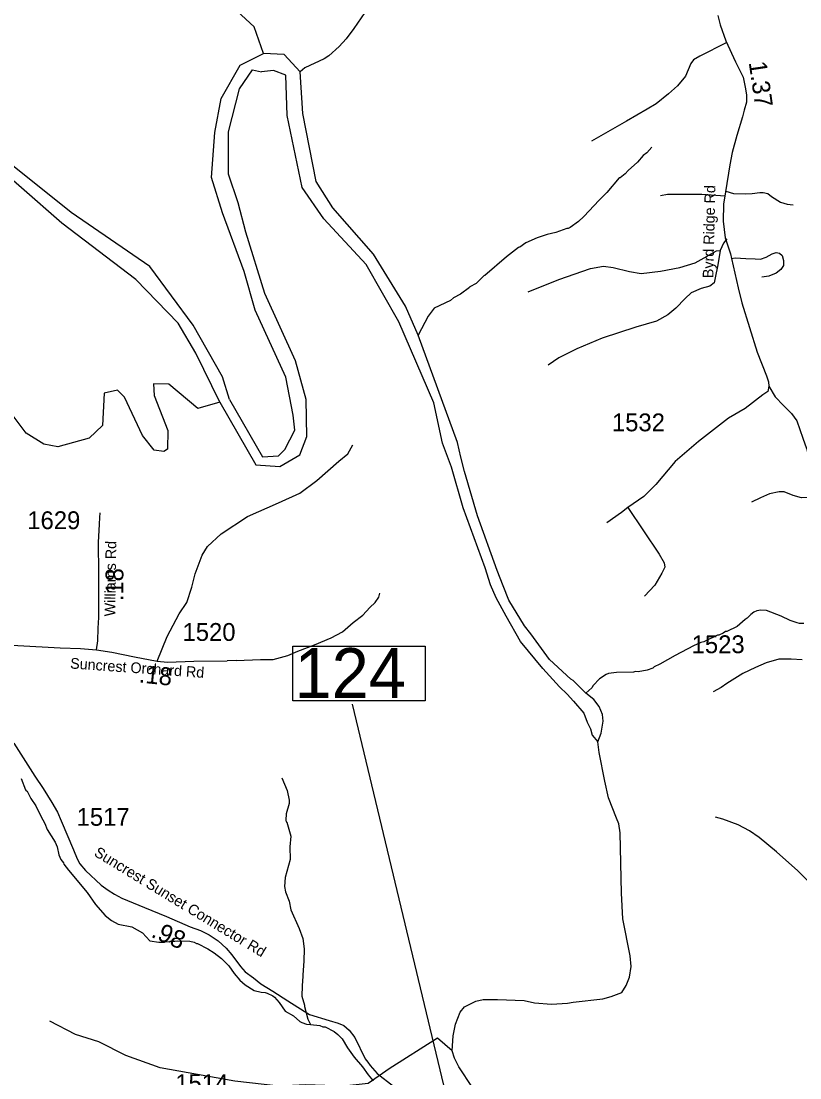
# Model space of a CAD drawing. Extents: x 1248224 to 1454986, y 825081 to 985870.
# Drawn here: x 1356520 to 1361981, y 889863 to 897274 of the extents above; entities that cross this region are included whole.
import ezdxf

# ---------------------------------------------------------------- set-up
doc = ezdxf.new("R2010")
doc.units = 0
for name, color, linetype in [('Exist Hydrographic Creek Single Shore', 7, 'Continuous'), ('Exist Hydrographic Misc Water Feature', 7, 'Continuous'), ('Exist Hydrographic River Shore', 7, 'Continuous'), ('Exist Road Non-System Type 51', 7, 'Continuous'), ('Exist Road Secondary Mileage Hundredths English Label', 7, 'Continuous'), ('Exist Road Secondary Structure Standard Bridge Number Label', 7, 'Continuous'), ('Exist Road Secondary Type 51 Attributed', 7, 'Continuous'), ('Exist Road Secondary Type 51 Label', 7, 'Continuous'), ('Exist Road Secondary Type 51 Number Label', 7, 'Continuous')]:
    doc.layers.add(name, color=color, linetype=linetype)

msp = doc.modelspace()

# ---------------------------------------------------------------- linework, layer by layer
at = {"layer": 'Exist Hydrographic Creek Single Shore'}
for points in [[(1358218.6, 897047.2), (1358153, 897234.1), (1358005, 897371.7), (1358000, 897486.6), (1357766, 897868.9), (1357620, 898045.8), (1357547.9, 898181.8), (1357551.9, 898365.6), (1357604, 898440.1), (1357874, 898592.3), (1358036.8, 898712.5), (1358061.8, 898761.1), (1358014, 898904.6), (1357908.9, 899067.6), (1357745.9, 899244.8), (1357557, 899340.6), (1357332.9, 899404.2), (1357210.9, 899531.4), (1357073.4, 899840.4)], [(1357912.5, 894601.1), (1357760.1, 894556.5), (1357555, 894728.2), (1357447, 894730.3), (1357453, 894648.1), (1357548, 894403.3), (1357545.1, 894272), (1357520, 894256), (1357453, 894264), (1357372, 894367.4), (1357245, 894635.9), (1357196, 894686.1), (1357103, 894664.9), (1357089.9, 894438.7), (1356996, 894348.7), (1356778, 894287.4), (1356679, 894305.9), (1356555, 894383.8), (1356215, 894833.9)]]:
    msp.add_lwpolyline(points, dxfattribs=at)
at = {"layer": 'Exist Hydrographic Misc Water Feature'}
for points in [[(1358955.4, 897370.8), (1358854.1, 897221.1), (1358798.5, 897150.3), (1358749.3, 897095.4), (1358677.9, 897031.1), (1358645.4, 897009.8), (1358509.9, 896944.9), (1358477.3, 896917.6)], [(1360943.8, 896389.3), (1360906.9, 896350.1), (1360882.5, 896330.6), (1360841.5, 896285.6), (1360776.2, 896227.1), (1360755.7, 896203.6), (1360721, 896174.4), (1360715, 896174.5), (1360628.1, 896070.9), (1360573.6, 896017.7), (1360467, 895904.1), (1360428.2, 895869.1), (1360371.3, 895826.3), (1360355.1, 895818.7), (1360347.1, 895818.9), (1360270.5, 895790.6), (1360209.3, 895777.4), (1360139.7, 895754.5), (1360059.4, 895719.5), (1360016.1, 895688.4), (1360008.1, 895686.7), (1359924.7, 895620.5), (1359771.8, 895490), (1359763.7, 895488.2), (1359710.2, 895433.7), (1359666, 895410.5), (1359663.6, 895405.1), (1359600.2, 895358.4), (1359552.3, 895333.1), (1359531.9, 895315.5), (1359416.7, 895260.2), (1359373.4, 895205.1), (1359303.3, 895072.2)], [(1362009.8, 893048.9), (1361977.8, 893049.6), (1361961.9, 893054), (1361914.3, 893071), (1361851, 893100.6), (1361747.8, 893140.9), (1361707.8, 893143.8), (1361679.7, 893138.4), (1361659.5, 893128.9), (1361637.2, 893113.4), (1361610.5, 893086), (1361596.4, 893078.3), (1361541.3, 893027.6), (1361468.5, 892993.2), (1361460.5, 892993.4), (1361444.2, 892981.8), (1361411.9, 892966.6), (1361403.9, 892966.8), (1361306.9, 892920.9), (1361286.8, 892915.4), (1361236.3, 892892.5), (1361106.8, 892825.5), (1360999.4, 892764), (1360959, 892744.9), (1360950.8, 892737.1), (1360910.5, 892722), (1360846.2, 892711.5), (1360828.3, 892711.9), (1360814.1, 892708.2), (1360694.1, 892707), (1360639.9, 892698.2), (1360621.8, 892690.7), (1360575.1, 892661.6), (1360532.1, 892614.7), (1360521.7, 892598.9), (1360481.1, 892560.1)], [(1356519.1, 891961.9), (1356551.4, 891883.1), (1356555.2, 891877.1), (1356561.2, 891874.9), (1356587.3, 891822.8), (1356622.9, 891771.5), (1356657.3, 891698.7), (1356686.1, 891646.1), (1356703.3, 891605.7), (1356757.3, 891516.4), (1356772.6, 891484.1), (1356783.3, 891427.8), (1356798.6, 891395.5), (1356816, 891371.1), (1356819.8, 891361), (1356851.2, 891319.2), (1356983.5, 891163.3), (1357041.6, 891077.9), (1357109.9, 891002.3), (1357153.1, 890967.4), (1357200.5, 890942.2), (1357296.1, 890922.1), (1357371.2, 890880.4), (1357422, 890825.3), (1357485.7, 890815.7), (1357525.7, 890814.8), (1357533.8, 890818.7), (1357557.8, 890818.1), (1357565.9, 890822), (1357597.9, 890821.2), (1357614, 890824.8), (1357702, 890822.8), (1357733.7, 890814.1), (1357749.5, 890805.8), (1357757.5, 890805.6), (1357828.7, 890767.9), (1357873.1, 890740.2), (1357925.1, 890699.3), (1357975.4, 890647.9), (1358012.9, 890595.7), (1358053.8, 890548.7), (1358091.2, 890515.9), (1358154.3, 890476.5), (1358202, 890463.3), (1358232, 890462.7), (1358245.9, 890458.4), (1358285.4, 890437.5), (1358297.2, 890429.2), (1358328.4, 890392.5), (1358371, 890331.5), (1358430.3, 890298.2), (1358473.5, 890259.2), (1358489.3, 890250.8), (1358521, 890240.1), (1358549.2, 890238.6)], [(1358347.4, 891968.1), (1358385.4, 891879.2), (1358399.9, 891810.8), (1358399.3, 891786.9), (1358377.7, 891715.4), (1358376.8, 891669.4), (1358378.5, 891659.3), (1358383.9, 891657.5), (1358410.3, 891558.6), (1358403.6, 891484.5), (1358406.6, 891394.7), (1358371.9, 891267.6), (1358366.4, 891205.6), (1358373.6, 891167.5), (1358400.2, 891102.9), (1358410.8, 891042.6), (1358468.9, 890910.3), (1358494.4, 890840.7), (1358504.7, 890768.5), (1358502.8, 890680.5), (1358494.7, 890584.7), (1358496.5, 890576.6), (1358490.7, 890509.4), (1358489.4, 890436.8), (1358508, 890372.4), (1358507.2, 890363.6), (1358529.9, 890275.9), (1358549.2, 890238.6)], [(1359543.3, 890051.9), (1359439.8, 890142), (1359100.5, 889926.1), (1358954.5, 889822.9), (1358782.6, 889805.7), (1358516.3, 889814.3), (1358327.3, 889805.7), (1358018, 889840.1), (1357493.9, 889934.7), (1357253.3, 890020.6), (1357064.3, 890115.2), (1356901.1, 890166.8), (1356720.6, 890261.3)], [(1358549.2, 890238.6), (1358614.9, 890230), (1358636.7, 890221.5), (1358652.7, 890221.1), (1358715.9, 890187.6), (1358741.5, 890167), (1358770.8, 890136.4), (1358809.3, 890073.5), (1358855.9, 890008.4), (1358914.4, 889941.1), (1358953.2, 889884.2), (1358988.3, 889843.5)]]:
    msp.add_lwpolyline(points, dxfattribs=at)
at = {"layer": 'Exist Hydrographic River Shore'}
for points in [[(1357981.3, 894620.6), (1357932.4, 894778.9), (1357726.6, 895141.1), (1357422.7, 895552.1), (1356870.5, 895931.5), (1356401.6, 896308.9), (1356007.8, 896817), (1355592.6, 897413.7), (1355079.6, 897999.2), (1354876, 898187.5), (1354494.4, 898697.4), (1353942, 899383.2), (1353639.3, 899672.2), (1353401, 899819.4), (1353073.2, 900080.8), (1352893.6, 900182.3), (1352684.2, 900249), (1352493.1, 900254.6), (1352106, 900407.6), (1351889.2, 900717.3), (1351573.2, 901151.4), (1351418.6, 901476.1), (1350560.9, 902775.7)], [(1357912.5, 894601.1), (1357745.7, 894945), (1357621.4, 895155.4), (1357325.2, 895461.4), (1356805, 895857.2), (1356237.2, 896353.2), (1355867.9, 896837.4), (1355611.7, 897265.5), (1354923.9, 897996.3), (1354780.5, 898173.1), (1354288.8, 898769.4), (1353845, 899297.7), (1353530.4, 899549.3), (1353278.6, 899796.1), (1353019.2, 899986.7), (1352844.1, 900066.4), (1352616.9, 900126.6), (1352444.1, 900140.4), (1352060.2, 900339.1), (1351977.9, 900439.6), (1351510.7, 901085.1), (1351176.2, 901706.7), (1350493.3, 902693.5)], [(1357981.3, 894620.6), (1358213.6, 894218.5), (1358324.9, 894225.2), (1358369, 894268.5), (1358438.2, 894405), (1358428.6, 894510.2), (1358376.1, 894778), (1358161.7, 895247.3), (1358084.8, 895517), (1357931.8, 895928.2), (1357855.4, 896176.9), (1357879.3, 896492.5), (1357922.3, 896731.6), (1358056.1, 896965.9), (1358218.6, 897047.2)], [(1360374.8, 892658.7), (1360224.9, 892797.6), (1360093.3, 892978.2), (1360050.5, 893033.3), (1359940.4, 893213.9), (1359900.9, 893313.5), (1359858.1, 893420.6), (1359720.7, 893805.6), (1359629, 894114.8), (1359604.5, 894215.8), (1359580, 894318.9), (1359303.3, 895072.2), (1359215.9, 895274.3), (1358991.3, 895639.1), (1358705.8, 895963.8), (1358588.6, 896148.2), (1358494.6, 896626.7), (1358477.3, 896917.6), (1358364.2, 897040.3), (1358218.6, 897047.2)], [(1357912.5, 894601.1), (1358165.8, 894161.1), (1358333.1, 894151.5), (1358474.6, 894232.1), (1358522.3, 894361.5), (1358517.8, 894620.2), (1358444.4, 894890.7), (1358228.8, 895362.5), (1358096.4, 895793.3), (1358041.7, 896000), (1357974.8, 896200.8), (1357974.8, 896497.3), (1358051.3, 896798.6), (1358142.1, 896932.4), (1358206.5, 896917.4)], [(1360296.3, 892604.7), (1360179, 892733.4), (1360023, 892923.1), (1359922, 893100.7), (1359851.7, 893229.2), (1359811.9, 893321.1), (1359775.2, 893440.5), (1359619.8, 893860.7), (1359537.3, 894146.6), (1359475.2, 894313.9), (1359413.1, 894596.1), (1359169.4, 895165.1), (1358940, 895566.8), (1358643.7, 895887.2), (1358490.8, 896107.2), (1358385.8, 896612.1), (1358376.2, 896894.2), (1358290.2, 896927.7), (1358206.5, 896917.4)], [(1360563.5, 892220), (1360586.6, 892279.9), (1360600.9, 892363.6), (1360596.8, 892410.6), (1360574.4, 892467.8), (1360535.6, 892516.9), (1360481.1, 892560.1), (1360390.6, 892649.6), (1360374.8, 892658.7)], [(1360296.3, 892604.7), (1360349.8, 892553.6), (1360394.7, 892504.6), (1360466.2, 892420.8), (1360488.6, 892357.5), (1360513.1, 892310.5), (1360525.4, 892265.6), (1360563.5, 892220)], [(1359543.3, 890051.9), (1359550.1, 890157.1), (1359565.4, 890240.3), (1359599.3, 890323.5), (1359628.1, 890360.9), (1359709.6, 890401.6), (1359760.5, 890411.8), (1359860.5, 890411.8), (1360047.2, 890405), (1360120.1, 890389.7), (1360238.9, 890379.5), (1360352.5, 890388), (1360391.5, 890394.8), (1360599.2, 890416.9), (1360658.6, 890433.9), (1360731.5, 890462.7), (1360762, 890510.3), (1360785.7, 890568.7), (1360799.2, 890643.4), (1360790.8, 890718.1), (1360739.9, 890979.6), (1360731.4, 891159.5), (1360721.2, 891581.2), (1360712.7, 891644), (1360695.8, 891684.8), (1360639.8, 891827.4), (1360614.4, 891943.3), (1360573.7, 892145.3), (1360563.5, 892220)], [(1359621.6, 889134.9), (1359709.5, 889289.8), (1359767.2, 889422.2), (1359795.8, 889497.9), (1359795.8, 889531.8), (1359789, 889576), (1359756.7, 889657.4), (1359685.5, 889795), (1359590.5, 889941), (1359572.1, 889973.8), (1359558.6, 890001), (1359543.3, 890051.9)]]:
    msp.add_lwpolyline(points, dxfattribs=at)
at = {"layer": 'Exist Road Non-System Type 51'}
for points in [[(1361465.1, 897122.4), (1361280.7, 897028), (1361234.6, 897002.9), (1361215.8, 896975.6), (1361180.2, 896887.6), (1361123.6, 896820.5), (1361060.8, 896763.9), (1360972.8, 896692.6), (1360910, 896657), (1360765.5, 896573.1), (1360520.4, 896432.6)], [(1361004.2, 896051.1), (1361052.4, 896059.5), (1361190.7, 896059.5), (1361293.3, 896059.5), (1361456.7, 896049)], [(1361463, 896080.4), (1361515.3, 896065.8), (1361597, 896061.6), (1361647.3, 896065.8), (1361699.6, 896072), (1361722.7, 896072), (1361756.2, 896065.8), (1361783.4, 896042.7), (1361844.2, 896002.9), (1361892.3, 895990.3), (1361934.2, 895986.1)], [(1361468.2, 895748.1), (1361445.2, 895716.7), (1361422.1, 895664.3)], [(1360075.3, 895375), (1360291, 895460.9), (1360513.1, 895538.5), (1360603.1, 895555.3), (1360672.3, 895544.8), (1360787.5, 895517.5), (1360869.1, 895502.9), (1361003.2, 895519.6), (1361139.3, 895544.8), (1361246.2, 895578.3), (1361309, 895614), (1361397, 895662.2), (1361422.1, 895664.3)], [(1361422.1, 895664.3), (1361405.4, 895563.7), (1361386.5, 895473.5), (1361380.2, 895437.9), (1361348.8, 895414.8), (1361288.1, 895398), (1361218.9, 895368.7), (1361177, 895328.9), (1361112.1, 895261.8), (1361055.6, 895213.5), (1360976, 895169.5), (1360831.4, 895127.6), (1360594.8, 895050), (1360416.7, 894976.6), (1360291, 894911.7), (1360215.6, 894861.3)], [(1361501.4, 895608.5), (1361527.9, 895612.9), (1361603.3, 895608.7), (1361668.2, 895606.6), (1361705.9, 895604.5), (1361745.7, 895619.2), (1361787.6, 895642.3), (1361814.8, 895650.7), (1361837.9, 895646.5), (1361856.7, 895629.7)], [(1361856.7, 895629.7), (1361867.2, 895594.1), (1361867.2, 895560.5), (1361848.4, 895531.2), (1361814.8, 895506), (1361764.6, 895485), (1361714.3, 895478.8)], [(1361763.9, 894713.9), (1361807.1, 894638.4), (1361867.1, 894578.4), (1361923.1, 894522.3), (1361959.1, 894470.3), (1362001.1, 894350.2), (1362027.1, 894276.1), (1362077.1, 894080), (1362087.1, 894027.9), (1362085.1, 893981.9), (1362077.1, 893953.9), (1362041.1, 893933.8), (1361993.1, 893931.8), (1361933.1, 893947.9), (1361871.1, 893973.9), (1361837.1, 893971.9), (1361767.1, 893957.9), (1361705.1, 893929.8), (1361641.1, 893899.8)], [(1357474.2, 892786.2), (1357544.4, 892959), (1357627, 893118.1), (1357682, 893197.7), (1357715.7, 893304.9), (1357740.1, 893396.7), (1357767.7, 893473.2), (1357789.1, 893528.3), (1357825.8, 893589.5), (1357923.7, 893678.3), (1358107.2, 893800.8), (1358324.4, 893895.6), (1358474.3, 893963), (1358593.6, 894051.8), (1358748.7, 894188.4), (1358809.8, 894240.4), (1358846.6, 894301.6)], [(1360773.9, 893862.1), (1360993.6, 893534.8), (1361029.4, 893475.1), (1361035, 893445.4), (1361013, 893401.4), (1360963, 893317.3), (1360891, 893241.3)], [(1358027.3, 892791.2), (1358198.7, 892796.9), (1358287.8, 892796.9), (1358391, 892825.1), (1358459.1, 892855.6), (1358576.3, 892900.2), (1358693.6, 892949.5), (1358773.4, 892991.8), (1358848.4, 893057.5), (1358916.5, 893106.8), (1358965.7, 893160.8), (1359003.3, 893196), (1359029.1, 893233.6), (1359036.1, 893261.8)], [(1358027.3, 892791.2), (1357965.1, 892788.1)], [(1362404.7, 890931.5), (1362365, 890941), (1362320.1, 890975.8), (1362155.2, 891107.2), (1362130.5, 891137.6), (1362110.3, 891169), (1362077.7, 891205), (1361967.7, 891315), (1361817.3, 891448.7), (1361695.2, 891548.3), (1361627.8, 891596.6), (1361549.2, 891637), (1361441.5, 891677.4), (1361390.2, 891691.7)]]:
    msp.add_lwpolyline(points, dxfattribs=at)
at = {"layer": 'Exist Road Secondary Structure Standard Bridge Number Label'}
msp.add_line((1359604.7, 889313.1), (1358843.4, 892483.6), dxfattribs=at)
msp.add_lwpolyline([(1358424.8, 892891.2), (1359353.8, 892891.2), (1359353.8, 892507.1), (1358424.8, 892507.1)], close=True, dxfattribs=at)
at = {"layer": 'Exist Road Secondary Type 51 Attributed'}
for points in [[(1361406.3, 897313.5), (1361423.2, 897247.4), (1361461.6, 897135.1), (1361530.5, 896988.3), (1361582.7, 896880.6), (1361598.1, 896809.9), (1361605.8, 896757.6), (1361605.8, 896705.3), (1361590.4, 896649.1), (1361579.1, 896603.5), (1361538.2, 896470.7), (1361505.9, 896352.3), (1361490.7, 896266.9), (1361459.9, 896075.6), (1361446.1, 895990.1), (1361443, 895870.8), (1361458.4, 895754), (1361493.8, 895641.7), (1361501.4, 895608.5), (1361547.5, 895404), (1361575.2, 895297.9), (1361681.1, 894951.2), (1361747.1, 894785.1), (1361760.9, 894743.1), (1361763.9, 894713.9), (1361756.2, 894675.4), (1361720.9, 894652.4), (1361596.4, 894557), (1361481.2, 894489.3), (1361269.5, 894325.4), (1361106.6, 894185.5), (1360971.4, 894024), (1360887.5, 893939), (1360773.9, 893862.1), (1360730.8, 893828.3), (1360627.2, 893755.3)], [(1357048.7, 892865.2), (1357057.4, 892928.6), (1357061.1, 893017.3), (1357063.5, 893092.7), (1357064.7, 893249.6), (1357064.8, 893403.2), (1357062.3, 893618.4), (1357069.6, 893746.8), (1357072.7, 893792.1), (1357074.5, 893824.6)], [(1355877.4, 892863.3), (1355904.1, 892894.4), (1355943, 892913.8), (1355986.7, 892916.3), (1356171.4, 892913.8), (1356497, 892894.4), (1356793.5, 892879.8), (1356936.9, 892874.9), (1357048.7, 892865.2)], [(1357048.7, 892865.2), (1357155.9, 892849.4), (1357313.9, 892815.4), (1357474.2, 892786.2), (1357547.1, 892778.9), (1357731.8, 892786.2), (1357965.1, 892788.1)], [(1361996.5, 892795.2), (1361919.4, 892800.5), (1361833.5, 892798.7), (1361745.7, 892773.7), (1361670.4, 892741.4), (1361580.9, 892698.4), (1361469.8, 892628.4), (1361430.4, 892599.8), (1361373.1, 892569.3)], [(1356468.2, 892211.3), (1356615.8, 891978.5), (1356673.1, 891893), (1356736, 891794), (1356773.8, 891727.5), (1356799.7, 891665.7), (1356886.4, 891462.2), (1356911.6, 891398.4), (1356932.4, 891363.7), (1356971.8, 891317), (1357081.5, 891214.5), (1357130.4, 891180.6), (1357175.2, 891152.1), (1357226.9, 891123.6), (1357384.2, 891057.8), (1357539.5, 890994), (1357705.9, 890922.1), (1357777.2, 890897.7), (1357838.8, 890866.5), (1357901, 890825.1), (1357958.3, 890772.2), (1357997.5, 890726), (1358057.6, 890643.2), (1358091.2, 890606.6), (1358149.9, 890564.5), (1358200.3, 890523.8), (1358284.9, 890471.6), (1358389.8, 890402.4), (1358505.8, 890331.8), (1358542.2, 890308.7), (1358680.8, 890265.1), (1358742.7, 890247.4), (1358783.4, 890229.7), (1358821.1, 890197.5), (1358859.6, 890145.2), (1358933.4, 889997.6), (1358951.4, 889974.5), (1358968, 889949.9), (1359017.5, 889893.8)], [(1359017.5, 889893.8), (1359130.2, 889805.4), (1359257, 889710), (1359290.1, 889684.7), (1359347.4, 889629.3), (1359373.5, 889599.3), (1359408.6, 889559), (1359460.3, 889480.3), (1359510, 889395.5)]]:
    msp.add_lwpolyline(points, dxfattribs=at)

# ---------------------------------------------------------------- texts
at = {"layer": 'Exist Road Secondary Mileage Hundredths English Label'}
for s, rotation, p in [('1.37', 278.35898, (1361622.2, 896984)), ('.18', 89.98562, (1357236.6, 893205.4)), ('.18', 354.28443, (1357341.6, 892636)), ('.98', 336.62738, (1357424.6, 890853.9))]:
    msp.add_text(s, height=125, rotation=rotation, dxfattribs=at).set_placement(p)
at = {"layer": 'Exist Road Secondary Structure Standard Bridge Number Label'}
msp.add_text('124', height=350, dxfattribs=at).set_placement((1358437.3, 892526.8))
at = {"layer": 'Exist Road Secondary Type 51 Label'}
for s, rotation, p in [('Byrd Ridge Rd', 88.75104, (1361374.7, 895470.6)), ('Williams Rd', 89.11923, (1357179.2, 893098.8)), ('Suncrest Orchard Rd', 355.94807, (1356861.6, 892734.4)), ('Suncrest Sunset Connector Rd', 328.76162, (1357025.2, 891424.3)), ('Welcome Home', 320.98022, (1356225.6, 889876.8))]:
    msp.add_text(s, height=75, rotation=rotation, dxfattribs=at).set_placement(p)
at = {"layer": 'Exist Road Secondary Type 51 Number Label'}
for s, p in [('1532', (1360663, 894397.3)), ('1629', (1356562.8, 893711.2)), ('1520', (1357651.5, 892927.6)), ('1523', (1361222.2, 892841.4)), ('1517', (1356908.9, 891630.9)), ('1514', (1357600.7, 889764.2))]:
    msp.add_text(s, height=125, dxfattribs=at).set_placement(p)

doc.saveas('drawing.dxf')
